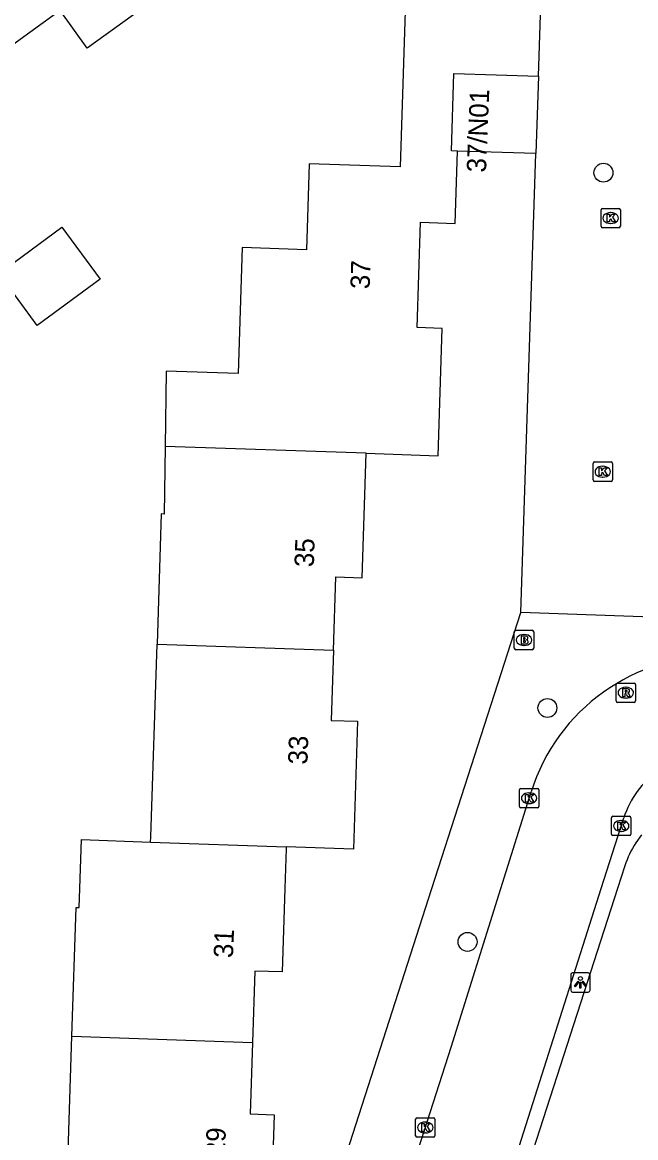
# Model space of a CAD drawing. Extents: x 158461 to 159795, y 387220 to 388672.
# Drawn here: x 159424 to 159455.7, y 387737.1 to 387794.8 of the extents above; entities that cross this region are included whole.
import ezdxf

# ---------------------------------------------------------------- set-up
doc = ezdxf.new("R2010")
doc.units = 0
for name, color, linetype in [('IMGEO_Boom', 7, 'Continuous'), ('IMGEO_Brandkraan', 7, 'Continuous'), ('IMGEO_Kolk', 7, 'Continuous'), ('IMGEO_Lichtpunt', 7, 'Continuous'), ('IMGEO_Pand', 7, 'Continuous'), ('IMGEO_Pand_nummerreeks', 7, 'Continuous'), ('IMGEO_Rijbaan_lokaal_open', 7, 'Continuous'), ('IMGEO_Rioolput', 7, 'Continuous'), ('IMGEO_Voetpad_open', 7, 'Continuous')]:
    doc.layers.add(name, color=color, linetype=linetype)

msp = doc.modelspace()

# ---------------------------------------------------------------- linework, layer by layer
at = {"layer": 'IMGEO_Boom'}
for centre in [(159454.047, 387786.988), (159451.152, 387759.332), (159447.027, 387747.247)]:
    msp.add_circle(centre, 0.489, dxfattribs=at)
at = {"layer": 'IMGEO_Brandkraan'}
for p, q in [((159449.442, 387762.418), (159449.442, 387763.27)), ((159449.517, 387763.344), (159450.369, 387763.344)), ((159449.93, 387763.124), (159449.955, 387763.124)), ((159450.443, 387763.27), (159450.443, 387762.418)), ((159450.369, 387762.344), (159449.517, 387762.344)), ((159449.953, 387762.564), (159449.928, 387762.564))]:
    msp.add_line(p, q, dxfattribs=at)
for points in [[(159449.442, 387762.418), (159449.442, 387763.27)], [(159449.517, 387763.344), (159450.369, 387763.344)], [(159449.79, 387763.044), (159449.79, 387762.644), (159450.003, 387762.644)], [(159450.021, 387763.044), (159449.79, 387763.044)], [(159449.969, 387762.963), (159449.915, 387762.963), (159449.915, 387762.887)], [(159449.915, 387762.887), (159449.968, 387762.887)], [(159449.977, 387762.811), (159449.915, 387762.811), (159449.915, 387762.73)], [(159450.443, 387763.27), (159450.443, 387762.418)], [(159450.369, 387762.344), (159449.517, 387762.344)], [(159449.915, 387762.73), (159449.977, 387762.73)]]:
    msp.add_lwpolyline(points, dxfattribs=at)
for centre, radius, start, end in [((159449.519, 387763.268), 0.0765, 91.55205, 178.44795), ((159449.519, 387763.268), 0.0765, 91.55205, 178.44795), ((159449.97, 387762.925), 0.0379, 267.82845, 90.93552), ((159449.978, 387762.77), 0.0404, 269.87594, 90.50774), ((159450.025, 387762.899), 0.145, 59.4692, 91.53667), ((159450.05, 387762.946), 0.0922, 285.51372, 58.15012), ((159450.055, 387762.754), 0.105, 301.31148, 78.98903), ((159450.367, 387763.268), 0.0765, 1.55205, 88.44795), ((159450.367, 387763.268), 0.0765, 1.55205, 88.44795), ((159449.519, 387762.42), 0.0765, 181.55205, 268.44795), ((159449.519, 387762.42), 0.0765, 181.55205, 268.44795), ((159450.009, 387762.895), 0.251, 268.66757, 293.53466), ((159450.367, 387762.42), 0.0765, 271.55205, 358.44795), ((159450.367, 387762.42), 0.0765, 271.55205, 358.44795)]:
    msp.add_arc(centre, radius, start, end, dxfattribs=at)
for centre, major_axis, ratio, start_param, end_param in [((159449.929, 387762.844), (-0.387, 0.002), 0.722429, 4.712389, 7.853982), ((159449.954, 387762.844), (-0.39, 0.002), 0.717154, 1.570796, 4.712389)]:
    msp.add_ellipse(centre, major_axis=major_axis, ratio=ratio, start_param=start_param, end_param=end_param, dxfattribs=at)
at = {"layer": 'IMGEO_Kolk'}
for p, q in [((159453.924, 387784.218), (159453.924, 387785.07)), ((159453.999, 387785.144), (159454.851, 387785.144)), ((159454.412, 387784.924), (159454.437, 387784.924)), ((159454.925, 387785.07), (159454.925, 387784.218)), ((159454.851, 387784.144), (159453.999, 387784.144)), ((159454.435, 387784.364), (159454.41, 387784.364)), ((159453.588, 387772.041), (159454.44, 387772.041)), ((159453.513, 387771.115), (159453.513, 387771.967)), ((159454.001, 387771.821), (159454.026, 387771.821)), ((159454.514, 387771.967), (159454.514, 387771.115)), ((159454.44, 387771.041), (159453.588, 387771.041)), ((159454.024, 387771.261), (159453.999, 387771.261)), ((159449.708, 387754.242), (159449.708, 387755.094)), ((159449.783, 387755.168), (159450.635, 387755.168)), ((159450.196, 387754.948), (159450.221, 387754.948)), ((159450.709, 387755.094), (159450.709, 387754.242)), ((159450.635, 387754.168), (159449.783, 387754.168)), ((159450.219, 387754.388), (159450.194, 387754.388)), ((159454.466, 387752.811), (159454.466, 387753.663)), ((159454.541, 387753.737), (159455.393, 387753.737)), ((159455.467, 387753.663), (159455.467, 387752.811)), ((159454.954, 387753.517), (159454.979, 387753.517)), ((159455.393, 387752.737), (159454.541, 387752.737)), ((159454.977, 387752.957), (159454.952, 387752.957)), ((159444.341, 387737.231), (159444.341, 387738.083)), ((159444.416, 387738.157), (159445.268, 387738.157)), ((159445.342, 387738.083), (159445.342, 387737.231)), ((159444.829, 387737.937), (159444.854, 387737.937)), ((159445.268, 387737.157), (159444.416, 387737.157)), ((159444.852, 387737.377), (159444.827, 387737.377))]:
    msp.add_line(p, q, dxfattribs=at)
for points in [[(159453.924, 387784.218), (159453.924, 387785.07)], [(159453.999, 387785.144), (159454.851, 387785.144)], [(159454.245, 387784.844), (159454.368, 387784.844), (159454.368, 387784.693), (159454.498, 387784.844), (159454.662, 387784.844), (159454.516, 387784.693), (159454.669, 387784.444), (159454.517, 387784.444), (159454.432, 387784.608), (159454.368, 387784.541), (159454.368, 387784.444), (159454.245, 387784.444), (159454.245, 387784.844)], [(159454.925, 387785.07), (159454.925, 387784.218)], [(159454.851, 387784.144), (159453.999, 387784.144)], [(159453.588, 387772.041), (159454.44, 387772.041)], [(159453.513, 387771.115), (159453.513, 387771.967)], [(159453.834, 387771.741), (159453.957, 387771.741), (159453.957, 387771.59), (159454.087, 387771.741), (159454.251, 387771.741), (159454.105, 387771.59), (159454.258, 387771.341), (159454.106, 387771.341), (159454.021, 387771.505), (159453.957, 387771.438), (159453.957, 387771.341), (159453.834, 387771.341), (159453.834, 387771.741)], [(159454.514, 387771.967), (159454.514, 387771.115)], [(159454.44, 387771.041), (159453.588, 387771.041)], [(159449.708, 387754.242), (159449.708, 387755.094)], [(159449.783, 387755.168), (159450.635, 387755.168)], [(159450.029, 387754.868), (159450.152, 387754.868), (159450.152, 387754.717), (159450.282, 387754.868), (159450.446, 387754.868), (159450.3, 387754.717), (159450.453, 387754.468), (159450.301, 387754.468), (159450.216, 387754.632), (159450.152, 387754.565), (159450.152, 387754.468), (159450.029, 387754.468), (159450.029, 387754.868)], [(159450.709, 387755.094), (159450.709, 387754.242)], [(159450.635, 387754.168), (159449.783, 387754.168)], [(159454.466, 387752.811), (159454.466, 387753.663)], [(159454.541, 387753.737), (159455.393, 387753.737)], [(159455.467, 387753.663), (159455.467, 387752.811)], [(159454.787, 387753.437), (159454.91, 387753.437), (159454.91, 387753.286), (159455.04, 387753.437), (159455.204, 387753.437), (159455.058, 387753.286), (159455.211, 387753.037), (159455.059, 387753.037), (159454.974, 387753.201), (159454.91, 387753.134), (159454.91, 387753.037), (159454.787, 387753.037), (159454.787, 387753.437)], [(159455.393, 387752.737), (159454.541, 387752.737)], [(159444.341, 387737.231), (159444.341, 387738.083)], [(159444.416, 387738.157), (159445.268, 387738.157)], [(159445.342, 387738.083), (159445.342, 387737.231)], [(159444.662, 387737.857), (159444.785, 387737.857), (159444.785, 387737.706), (159444.915, 387737.857), (159445.079, 387737.857), (159444.933, 387737.706), (159445.086, 387737.457), (159444.934, 387737.457), (159444.849, 387737.621), (159444.785, 387737.554), (159444.785, 387737.457), (159444.662, 387737.457), (159444.662, 387737.857)], [(159445.268, 387737.157), (159444.416, 387737.157)]]:
    msp.add_lwpolyline(points, dxfattribs=at)
for centre, start, end in [((159454.001, 387785.068), 91.55205, 178.44795), ((159454.001, 387785.068), 91.55205, 178.44795), ((159454.849, 387785.068), 1.55205, 88.44795), ((159454.849, 387785.068), 1.55205, 88.44795), ((159454.001, 387784.22), 181.55205, 268.44795), ((159454.001, 387784.22), 181.55205, 268.44795), ((159454.849, 387784.22), 271.55205, 358.44795), ((159454.849, 387784.22), 271.55205, 358.44795), ((159453.59, 387771.965), 91.55205, 178.44795), ((159453.59, 387771.965), 91.55205, 178.44795), ((159454.438, 387771.965), 1.55205, 88.44795), ((159454.438, 387771.965), 1.55205, 88.44795), ((159453.59, 387771.117), 181.55205, 268.44795), ((159453.59, 387771.117), 181.55205, 268.44795), ((159454.438, 387771.117), 271.55205, 358.44795), ((159454.438, 387771.117), 271.55205, 358.44795), ((159449.785, 387755.092), 91.55205, 178.44795), ((159449.785, 387755.092), 91.55205, 178.44795), ((159450.633, 387755.092), 1.55205, 88.44795), ((159450.633, 387755.092), 1.55205, 88.44795), ((159449.785, 387754.244), 181.55205, 268.44795), ((159449.785, 387754.244), 181.55205, 268.44795), ((159450.633, 387754.244), 271.55205, 358.44795), ((159450.633, 387754.244), 271.55205, 358.44795), ((159454.543, 387753.661), 91.55205, 178.44795), ((159454.543, 387753.661), 91.55205, 178.44795), ((159455.391, 387753.661), 1.55205, 88.44795), ((159455.391, 387753.661), 1.55205, 88.44795), ((159454.543, 387752.813), 181.55205, 268.44795), ((159454.543, 387752.813), 181.55205, 268.44795), ((159455.391, 387752.813), 271.55205, 358.44795), ((159455.391, 387752.813), 271.55205, 358.44795), ((159444.418, 387738.081), 91.55205, 178.44795), ((159444.418, 387738.081), 91.55205, 178.44795), ((159445.266, 387738.081), 1.55205, 88.44795), ((159445.266, 387738.081), 1.55205, 88.44795), ((159444.418, 387737.233), 181.55205, 268.44795), ((159444.418, 387737.233), 181.55205, 268.44795), ((159445.266, 387737.233), 271.55205, 358.44795), ((159445.266, 387737.233), 271.55205, 358.44795)]:
    msp.add_arc(centre, 0.0765, start, end, dxfattribs=at)
for centre, major_axis, ratio, start_param, end_param in [((159454.411, 387784.644), (-0.387, 0.002), 0.722429, 4.712389, 7.853982), ((159454.436, 387784.644), (-0.39, 0.002), 0.717154, 1.570796, 4.712389), ((159454, 387771.541), (-0.387, 0.002), 0.722429, 4.712389, 7.853982), ((159454.025, 387771.541), (-0.39, 0.002), 0.717154, 1.570796, 4.712389), ((159450.195, 387754.668), (-0.387, 0.002), 0.722429, 4.712389, 7.853982), ((159450.22, 387754.668), (-0.39, 0.002), 0.717154, 1.570796, 4.712389), ((159454.953, 387753.237), (-0.387, 0.002), 0.722429, 4.712389, 7.853982), ((159454.978, 387753.237), (-0.39, 0.002), 0.717154, 1.570796, 4.712389), ((159444.828, 387737.657), (-0.387, 0.002), 0.722429, 4.712389, 7.853982), ((159444.853, 387737.657), (-0.39, 0.002), 0.717154, 1.570796, 4.712389)]:
    msp.add_ellipse(centre, major_axis=major_axis, ratio=ratio, start_param=start_param, end_param=end_param, dxfattribs=at)
at = {"layer": 'IMGEO_Lichtpunt'}
for p, q in [((159452.361, 387745.554), (159452.361, 387744.747)), ((159452.361, 387745.554), (159452.361, 387744.747)), ((159453.263, 387745.649), (159452.455, 387745.649)), ((159453.263, 387745.649), (159452.455, 387745.649)), ((159453.357, 387744.747), (159453.357, 387745.554)), ((159453.357, 387744.747), (159453.357, 387745.554)), ((159452.455, 387744.653), (159453.263, 387744.653)), ((159452.455, 387744.653), (159453.263, 387744.653))]:
    msp.add_line(p, q, dxfattribs=at)
for points in [[(159452.735, 387745.218), (159452.774, 387745.19), (159452.586, 387744.928), (159452.548, 387744.955), (159452.735, 387745.218)], [(159452.837, 387745.17), (159452.884, 387745.17), (159452.884, 387744.848), (159452.837, 387744.848), (159452.837, 387745.17)], [(159452.947, 387745.19), (159452.985, 387745.217), (159453.172, 387744.955), (159453.133, 387744.927), (159452.947, 387745.19)]]:
    msp.add_lwpolyline(points, dxfattribs=at)
msp.add_circle((159452.86, 387745.352), 0.0994, dxfattribs=at)
for centre, start, end in [((159452.455, 387745.554), 90, 180), ((159452.455, 387745.554), 90, 180), ((159453.263, 387745.554), 0, 90), ((159453.263, 387745.554), 0, 90), ((159452.455, 387744.747), 180, 270), ((159452.455, 387744.747), 180, 270), ((159453.263, 387744.747), 270, 0), ((159453.263, 387744.747), 270, 360)]:
    msp.add_arc(centre, 0.0946, start, end, dxfattribs=at)
at = {"layer": 'IMGEO_Pand'}
for points in [[(159450.883, 387797.804), (159445.886, 387797.968), (159443.892, 387798.033), (159443.538, 387787.283), (159438.847, 387787.438), (159438.701, 387783.009), (159435.378, 387783.118), (159435.165, 387776.606), (159431.445, 387776.728), (159431.397, 387772.846)], [(159450.692, 387791.976), (159450.883, 387797.804)], [(159429.759, 387795.15), (159427.363, 387793.426), (159425.97, 387795.363), (159421.056, 387791.828), (159420.709, 387792.311)], [(159446.507, 387788.107), (159446.193, 387788.117), (159446.324, 387792.119), (159450.692, 387791.976)], [(159450.692, 387791.976), (159450.561, 387787.974)], [(159441.789, 387772.489), (159445.499, 387772.361), (159445.715, 387778.944), (159444.424, 387778.987), (159444.602, 387784.424), (159446.384, 387784.366), (159446.507, 387788.107)], [(159450.561, 387787.974), (159446.507, 387788.107)], [(159422.797, 387781.784), (159426.051, 387784.18), (159428.032, 387781.491), (159424.778, 387779.094), (159422.797, 387781.784)], [(159431.397, 387772.846), (159431.354, 387769.35), (159431.2, 387769.355), (159430.98, 387762.637)], [(159441.789, 387772.489), (159431.397, 387772.846)], [(159440.102, 387762.323), (159440.226, 387766.104), (159441.579, 387766.06), (159441.789, 387772.489)], [(159430.644, 387752.405), (159430.653, 387752.672), (159430.98, 387762.637)], [(159430.98, 387762.637), (159440.102, 387762.323)], [(159440.102, 387762.323), (159439.983, 387758.692), (159441.345, 387758.648), (159441.129, 387752.045), (159437.658, 387752.164)], [(159426.574, 387742.368), (159426.793, 387749.028), (159426.953, 387749.025), (159426.985, 387750), (159427.067, 387752.528), (159430.644, 387752.405)], [(159430.644, 387752.405), (159437.658, 387752.164)], [(159437.658, 387752.164), (159437.655, 387752.076), (159437.587, 387750), (159437.445, 387745.692), (159436.036, 387745.739), (159435.915, 387742.048)], [(159426.295, 387732.311), (159426.361, 387735.862), (159426.574, 387742.368)], [(159426.574, 387742.368), (159435.915, 387742.048)], [(159435.915, 387742.048), (159435.794, 387738.354), (159437.036, 387738.313), (159436.827, 387731.949), (159433.045, 387732.079)]]:
    msp.add_lwpolyline(points, dxfattribs=at)
at = {"layer": 'IMGEO_Rijbaan_lokaal_open'}
for points in [[(159449.774, 387764.272), (159450.561, 387787.974)], [(159457.04, 387764.011), (159449.774, 387764.272)], [(159439.386, 387720.687), (159446.172, 387741.8), (159448.745, 387750), (159450.311, 387754.993)], [(159444.189, 387719.262), (159448.399, 387732.608), (159453.938, 387750), (159455.1, 387753.649)]]:
    msp.add_lwpolyline(points, dxfattribs=at)
for centre, radius, start, end in [((159459.87, 387751.993), 10.019, 88.41212, 162.57503), ((159459.665, 387752.192), 4.792, 125.30154, 162.30017)]:
    msp.add_arc(centre, radius, start, end, dxfattribs=at)
at = {"layer": 'IMGEO_Rioolput'}
for p, q in [((159454.705, 387759.694), (159454.705, 387760.546)), ((159454.78, 387760.62), (159455.632, 387760.62)), ((159455.706, 387760.546), (159455.706, 387759.694)), ((159455.193, 387760.4), (159455.218, 387760.4)), ((159455.632, 387759.62), (159454.78, 387759.62)), ((159455.216, 387759.84), (159455.191, 387759.84))]:
    msp.add_line(p, q, dxfattribs=at)
for points in [[(159454.705, 387759.694), (159454.705, 387760.546)], [(159454.78, 387760.62), (159455.632, 387760.62)], [(159455.706, 387760.546), (159455.706, 387759.694)], [(159455.294, 387760.318), (159455.042, 387760.32), (159455.042, 387759.92)], [(159455.042, 387759.92), (159455.166, 387759.92), (159455.166, 387760.082), (159455.177, 387760.082)], [(159455.22, 387760.239), (159455.166, 387760.239), (159455.166, 387760.158)], [(159455.166, 387760.158), (159455.218, 387760.158)], [(159455.224, 387760.053), (159455.295, 387759.92), (159455.435, 387759.92), (159455.37, 387760.046)], [(159455.632, 387759.62), (159454.78, 387759.62)]]:
    msp.add_lwpolyline(points, dxfattribs=at)
for centre, radius, start, end in [((159454.782, 387760.544), 0.0765, 91.55205, 178.44795), ((159454.782, 387760.544), 0.0765, 91.55205, 178.44795), ((159455.63, 387760.544), 0.0765, 1.55205, 88.44795), ((159455.63, 387760.544), 0.0765, 1.55205, 88.44795), ((159455.176, 387760.029), 0.0533, 26.02933, 88.69889), ((159455.202, 387760.347), 0.19, 274.7715, 282.96867), ((159455.226, 387760.143), 0.0964, 77.00612, 93.18647), ((159455.24, 387760.2), 0.0378, 276.66336, 79.67722), ((159455.293, 387760.208), 0.109, 350.36119, 89.41601), ((159455.291, 387760.208), 0.112, 277.58423, 350.98172), ((159455.275, 387759.993), 0.108, 29.51342, 73.79051), ((159454.782, 387759.696), 0.0765, 181.55205, 268.44795), ((159454.782, 387759.696), 0.0765, 181.55205, 268.44795), ((159455.63, 387759.696), 0.0765, 271.55205, 358.44795), ((159455.63, 387759.696), 0.0765, 271.55205, 358.44795)]:
    msp.add_arc(centre, radius, start, end, dxfattribs=at)
for centre, major_axis, ratio, start_param, end_param in [((159455.192, 387760.12), (-0.387, 0.002), 0.722429, 4.712389, 7.853982), ((159455.217, 387760.12), (-0.39, 0.002), 0.717154, 1.570796, 4.712389)]:
    msp.add_ellipse(centre, major_axis=major_axis, ratio=ratio, start_param=start_param, end_param=end_param, dxfattribs=at)
at = {"layer": 'IMGEO_Voetpad_open'}
for points in [[(159436.405, 387722.741), (159445.18, 387750), (159449.774, 387764.272)], [(159456.02, 387752.782), (159455.716, 387752.36)], [(159455.159, 387751.171), (159454.781, 387750), (159442.218, 387711.093)]]:
    msp.add_lwpolyline(points, dxfattribs=at)
msp.add_arc((159459.892, 387749.679), 4.962, 147.29649, 162.501, dxfattribs=at)

# ---------------------------------------------------------------- texts
at = {"layer": 'IMGEO_Pand_nummerreeks'}
for s, rotation, p in [('37/N01', 87.67455, (159447.978, 387786.986)), ('37', 88.12664, (159441.967, 387780.962)), ('35', 88.14956, (159439.078, 387766.599)), ('33', 88.14956, (159438.748, 387756.4)), ('31', 87.64535, (159434.899, 387746.399)), ('29', 87.64535, (159434.479, 387736.151))]:
    msp.add_text(s, height=1, rotation=rotation, dxfattribs=at).set_placement(p)

doc.saveas('drawing.dxf')
